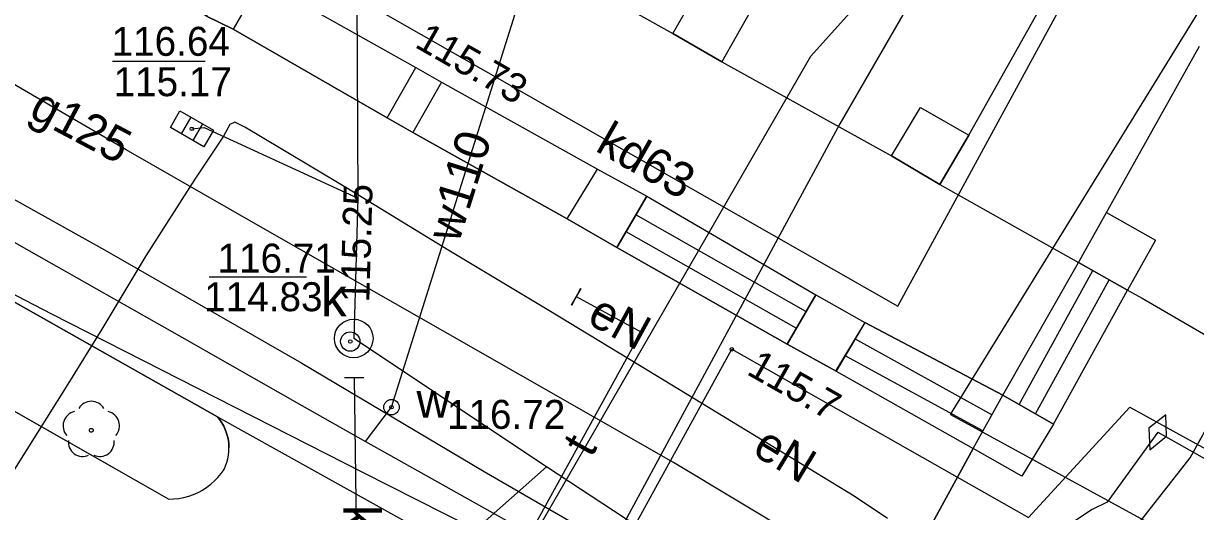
# Model space of a CAD drawing. Extents: x 6434771 to 6436222, y 5663454 to 5664782.
# Drawn here: x 6435485.38 to 6435515.76, y 5663978.42 to 5663991.06 of the extents above; entities that cross this region are included whole.
import ezdxf

# ---------------------------------------------------------------- set-up
doc = ezdxf.new("R2010")
doc.units = 0
for name, color, linetype in [('Warstwa 1', 7, 'Continuous'), ('Warstwa 10', 7, 'Continuous'), ('Warstwa 11', 7, 'Continuous'), ('Warstwa 12', 7, 'Continuous'), ('Warstwa 13', 7, 'Continuous'), ('Warstwa 14', 7, 'Continuous'), ('Warstwa 15', 7, 'Continuous'), ('Warstwa 19', 7, 'Continuous'), ('Warstwa 20', 7, 'Continuous'), ('Warstwa 36', 7, 'Continuous'), ('Warstwa 4', 7, 'Continuous'), ('Warstwa 5', 7, 'Continuous'), ('Warstwa 6', 7, 'Continuous'), ('Warstwa 7', 7, 'Continuous'), ('Warstwa 8', 7, 'Continuous'), ('Warstwa 9', 7, 'Continuous')]:
    doc.layers.add(name, color=color, linetype=linetype)

msp = doc.modelspace()

# ---------------------------------------------------------------- linework, layer by layer
at = {"layer": 'Warstwa 1'}
for q in [(6435541.744, 5664033.383), (6435541.744, 5664033.383), (6435576.758, 5663944.221), (6435576.758, 5663944.221)]:
    msp.add_line((6435509.41, 5663980.93), q, dxfattribs=at)
for points in [[(6435490.838, 5663992.545), (6435491.543, 5663992.166), (6435490.818, 5663990.905), (6435490.122, 5663991.243)], [(6435502.953, 5663992.089), (6435504.225, 5663991.373), (6435503.479, 5663990.062), (6435502.208, 5663990.798)], [(6435495.546, 5663989.918), (6435496.212, 5663989.54), (6435495.471, 5663988.236), (6435494.806, 5663988.614)], [(6435508.635, 5663988.88), (6435509.886, 5663988.165), (6435509.131, 5663986.884), (6435507.88, 5663987.629)], [(6435500.255, 5663987.281), (6435501.537, 5663986.586), (6435500.761, 5663985.255), (6435499.469, 5663986)], [(6435512.727, 5663984.871), (6435513.452, 5663986.161), (6435514.724, 5663985.446), (6435513.997, 5663984.154)], [(6435505.916, 5663984.033), (6435507.188, 5663983.317), (6435506.442, 5663982.056), (6435505.171, 5663982.752)], [(6435510.765, 5663981.434), (6435512.083, 5663980.681), (6435511.26, 5663979.338), (6435509.999, 5663980.053)]]:
    msp.add_lwpolyline(points, close=True, dxfattribs=at)
at = {"layer": 'Warstwa 10'}
for points in [[(6435496.49, 5663969.031), (6435500.23, 5663976.24), (6435503.74, 5663982.62), (6435511.43, 5663978.26), (6435514.06, 5663981.12), (6435520.38, 5663977.64), (6435546.9, 5663962.77), (6435554.45, 5663958.55), (6435566.67, 5663980.91), (6435578.32, 5664002.42), (6435588.52, 5664021.13), (6435584.49, 5664024.31), (6435582.21, 5664026.18), (6435582.15, 5664028.22), (6435560.04, 5664040.82), (6435552.17, 5664044.71), (6435550.19, 5664044.88), (6435539.09, 5664051.38), (6435529.8, 5664056.9), (6435522.03, 5664043.07), (6435515.18, 5664031.14), (6435505.855, 5664036.42)], [(6435507.945, 5664033.586), (6435509.15, 5664034.61), (6435525.36, 5664025.76), (6435526.17, 5664024.35), (6435522.1, 5664017.13), (6435517.75, 5664009.42), (6435516.25, 5664006.75), (6435508.91, 5663993.68), (6435505.78, 5663990.2), (6435493.88, 5663969.61), (6435492.79, 5663967.41), (6435492.23, 5663967.39), (6435480.28, 5663966.83), (6435479.05, 5663966.59)]]:
    msp.add_lwpolyline(points, dxfattribs=at)
at = {"layer": 'Warstwa 11'}
msp.add_circle((6435487.137, 5663980.522), 0.05, dxfattribs=at)
for centre, start, end in [((6435487.137, 5663980.897), 30.1471, 149.8529), ((6435486.78, 5663980.638), 102.1471, 221.8529), ((6435487.494, 5663980.638), 318.1471, 77.8529), ((6435486.917, 5663980.219), 174.1471, 293.8529), ((6435487.357, 5663980.219), 246.1471, 5.8529)]:
    msp.add_arc(centre, 0.375, start, end, dxfattribs=at)
at = {"layer": 'Warstwa 12'}
for points in [[(6435513.732, 5664030.323), (6435514.19, 5664031.07), (6435526.88, 5664023.62), (6435506.54, 5663988.46), (6435496.08, 5663969.12), (6435489.36, 5663972.27), (6435481.32, 5663974.34), (6435464.32, 5663970.34), (6435455.91, 5663967.5), (6435446.05, 5663978.39), (6435434.311, 5663978.9)], [(6435514.78, 5663980.47), (6435532.55, 5663970.47), (6435547.61, 5663961.75), (6435555.59, 5663957.1), (6435590.71, 5664021.92), (6435584.36, 5664026.62), (6435583.85, 5664026.24), (6435583.708, 5664026.137)], [(6435421.556, 5664022.52), (6435426.937, 5664019.681), (6435430.937, 5664017.495), (6435433.726, 5664016.05), (6435436.844, 5664014.405), (6435442.13, 5664011.358), (6435446.151, 5664009.053), (6435447.164, 5664008.416), (6435451.098, 5664006.085), (6435455.668, 5664003.409), (6435459.759, 5664000.995), (6435461.335, 5664000.103), (6435462.78, 5663999.234), (6435466.527, 5663997.057), (6435472.246, 5663993.816), (6435477.063, 5663991.114), (6435481.426, 5663988.57), (6435487.481, 5663985.194), (6435492.598, 5663982.263), (6435497.321, 5663979.451), (6435502.325, 5663976.56), (6435505.979, 5663974.371)], [(6435424.579, 5664020.425), (6435436.071, 5664013.866), (6435443.062, 5664009.887), (6435446.2, 5664008.08), (6435447.636, 5664007.249), (6435449.502, 5664006.076), (6435454.213, 5664003.299), (6435459.984, 5663999.897), (6435465.223, 5663996.8), (6435470.09, 5663994.002), (6435475.003, 5663991.198), (6435480.499, 5663988.037), (6435485.522, 5663985.18), (6435489.48, 5663982.931), (6435492.595, 5663981.165), (6435494.247, 5663980.236), (6435497.464, 5663978.428), (6435503.513, 5663975.041), (6435504.51, 5663974.5), (6435502.97, 5663972.31), (6435502.815, 5663971.978)], [(6435419.592, 5664020.024), (6435420.737, 5664019.448), (6435425.461, 5664016.756), (6435430.811, 5664013.726), (6435435.135, 5664011.271), (6435440.15, 5664008.394), (6435444.195, 5664006.073), (6435449.922, 5664002.789), (6435456.932, 5663998.818), (6435461.871, 5663995.997), (6435464.167, 5663994.633), (6435468.084, 5663992.653), (6435472.377, 5663990.517), (6435478.105, 5663987.612), (6435482.471, 5663985.417), (6435486.107, 5663983.535), (6435494.171, 5663979.434), (6435499.117, 5663976.931), (6435506.227, 5663973.295), (6435508.096, 5663972.406)], [(6435506.123, 5663968.82), (6435507.18, 5663971.087), (6435509.263, 5663975.412), (6435508.767, 5663975.758), (6435502.23, 5663979.684), (6435496.251, 5663983.097), (6435491.342, 5663985.892), (6435488.038, 5663987.786), (6435463.203, 5664002.268), (6435463.469, 5664002.755)], [(6435494.247, 5663980.236), (6435494.92, 5663981.12), (6435499.035, 5663994.198)], [(6435507.772, 5663978.242), (6435506.915, 5663978.819), (6435503.736, 5663980.75), (6435501.592, 5663982.051), (6435499, 5663983.627), (6435496.402, 5663985.18), (6435493.735, 5663986.808), (6435492.059, 5663987.808), (6435491.113, 5663988.374), (6435490.861, 5663988.505), (6435490.731, 5663988.442), (6435490.561, 5663988.135), (6435489.825, 5663987.022), (6435488.554, 5663985.042), (6435487.411, 5663983.138), (6435486.531, 5663981.716), (6435485.193, 5663979.583), (6435483.657, 5663977.106)], [(6435497.49, 5663968.68), (6435496.89, 5663969.04), (6435494.47, 5663970.51), (6435501.39, 5663983.06), (6435499.71, 5663983.98)], [(6435514.03, 5663958.254), (6435514.43, 5663958.96), (6435509.79, 5663961.54), (6435508.74, 5663961.31), (6435508.2, 5663960.36), (6435498.09, 5663968.32), (6435497.49, 5663968.68), (6435496.89, 5663969.04), (6435494.47, 5663970.51), (6435501.39, 5663983.06), (6435499.71, 5663983.98)], [(6435514.78, 5663980.47), (6435513.469, 5663978.663), (6435513.08, 5663978.473), (6435512.053, 5663977.79)]]:
    msp.add_lwpolyline(points, dxfattribs=at)
at = {"layer": 'Warstwa 14'}
for p, q in [((6435490.09, 5663990.072), (6435487.689, 5663990.072)), ((6435492.715, 5663984.485), (6435490.188, 5663984.485))]:
    msp.add_line(p, q, dxfattribs=at)
for centre in [(6435489.744, 5663988.329), (6435493.85, 5663982.82), (6435493.85, 5663982.82), (6435503.74, 5663982.62)]:
    msp.add_circle(centre, 0.045, dxfattribs=at)
at = {"layer": 'Warstwa 15'}
msp.add_circle((6435493.94, 5663982.9), 0.5, dxfattribs=at)
at = {"layer": 'Warstwa 19'}
msp.add_lwpolyline([(6435514.572, 5663980.015), (6435515.007, 5663980.366), (6435514.988, 5663980.925), (6435514.553, 5663980.574)], close=True, dxfattribs=at)
at = {"layer": 'Warstwa 20'}
for p, q in [((6435499.582, 5663983.765), (6435499.838, 5663984.195)), ((6435499.594, 5663983.759), (6435499.826, 5663984.201)), ((6435493.703, 5663981.886), (6435494.203, 5663981.892))]:
    msp.add_line(p, q, dxfattribs=at)
at = {"layer": 'Warstwa 36'}
for p, q in [((6435505.663, 5663983.599), (6435501.252, 5663986.097)), ((6435505.411, 5663983.164), (6435500.999, 5663985.663)), ((6435505.171, 5663982.752), (6435500.761, 5663985.255)), ((6435511.189, 5663981.192), (6435513.098, 5663984.661)), ((6435511.614, 5663980.949), (6435513.523, 5663984.421)), ((6435512.083, 5663980.681), (6435513.997, 5663984.154))]:
    msp.add_line(p, q, dxfattribs=at)
for points in [[(6435500.761, 5663985.255), (6435501.537, 5663986.586)], [(6435501.537, 5663986.586), (6435505.916, 5663984.033), (6435505.171, 5663982.752)], [(6435512.083, 5663980.681), (6435510.765, 5663981.434), (6435512.727, 5663984.871)], [(6435512.727, 5663984.871), (6435513.997, 5663984.154)], [(6435506.442, 5663982.056), (6435509.999, 5663980.053), (6435510.765, 5663981.434), (6435507.188, 5663983.317), (6435506.44, 5663982.07)], [(6435510.481, 5663980.922), (6435506.93, 5663982.887)], [(6435510.249, 5663980.505), (6435506.697, 5663982.444)]]:
    msp.add_lwpolyline(points, dxfattribs=at)
at = {"layer": 'Warstwa 4'}
for p, q in [((6435489.716, 5663988.633), (6435489.468, 5663988.199)), ((6435490.02, 5663988.459), (6435489.772, 5663988.025))]:
    msp.add_line(p, q, dxfattribs=at)
msp.add_lwpolyline([(6435489.434, 5663988.794), (6435490.302, 5663988.297), (6435490.054, 5663987.864), (6435489.186, 5663988.361)], close=True, dxfattribs=at)
for centre, radius in [((6435493.85, 5663982.82), 0.25), ((6435494.92, 5663981.12), 0.2)]:
    msp.add_circle(centre, radius, dxfattribs=at)
at = {"layer": 'Warstwa 6'}
for points in [[(6435490.41, 5663980.87), (6435441.57, 5664008.45)], [(6435440.06, 5664006.67), (6435489.15, 5663978.74)], [(6435499.469, 5663986), (6435495.471, 5663988.236), (6435494.806, 5663988.614), (6435490.818, 5663990.905), (6435490.122, 5663991.243), (6435486.13, 5663993.562), (6435485.424, 5663993.9), (6435481.411, 5663996.199), (6435480.746, 5663996.587), (6435476.692, 5663998.806), (6435475.997, 5663999.234), (6435472.054, 5664001.472)], [(6435514.27, 5663978.09), (6435515.62, 5663979.81), (6435517.05, 5663982.39)], [(6435490.58, 5663979.51), (6435490.619, 5663979.598), (6435490.651, 5663979.69), (6435490.676, 5663979.783), (6435490.693, 5663979.878), (6435490.703, 5663979.974), (6435490.706, 5663980.071), (6435490.702, 5663980.167), (6435490.69, 5663980.263), (6435490.67, 5663980.358), (6435490.644, 5663980.45), (6435490.61, 5663980.541), (6435490.57, 5663980.629), (6435490.523, 5663980.713), (6435490.469, 5663980.794), (6435490.41, 5663980.87)], [(6435509.999, 5663980.053), (6435508.74, 5663977.76), (6435510.55, 5663977.17)], [(6435489.15, 5663978.74), (6435489.28, 5663978.744), (6435489.409, 5663978.758), (6435489.537, 5663978.783), (6435489.663, 5663978.816), (6435489.786, 5663978.86), (6435489.905, 5663978.913), (6435490.02, 5663978.974), (6435490.129, 5663979.045), (6435490.233, 5663979.123), (6435490.331, 5663979.21), (6435490.421, 5663979.303), (6435490.505, 5663979.404), (6435490.58, 5663979.51)]]:
    msp.add_lwpolyline(points, dxfattribs=at)
for centre in [(6435489.744, 5663988.329), (6435493.85, 5663982.82), (6435494.92, 5663981.12)]:
    msp.add_circle(centre, 0.045, dxfattribs=at)
at = {"layer": 'Warstwa 7'}
for points in [[(6435494.02, 5663991.73), (6435508.04, 5663983.74), (6435521.19, 5664007.86)], [(6435494.02, 5663991.73), (6435494.045, 5663986.529), (6435493.94, 5663982.9)], [(6435489.744, 5663988.329), (6435490.06, 5663988.36), (6435494.045, 5663986.529)], [(6435498.94, 5663979.58), (6435493.94, 5663982.9)], [(6435493.953, 5663981.889), (6435494.132, 5663968.47)], [(6435498.94, 5663979.58), (6435486.83, 5663968.86), (6435494.132, 5663968.47)], [(6435510.26, 5663972.14), (6435498.94, 5663979.58)]]:
    msp.add_lwpolyline(points, dxfattribs=at)
at = {"layer": 'Warstwa 8'}
for p, q in [((6435441.57, 5664008.45), (6435490.41, 5663980.87)), ((6435440.06, 5664006.67), (6435489.15, 5663978.74)), ((6435490.122, 5663991.243), (6435490.818, 5663990.905)), ((6435490.818, 5663990.905), (6435494.806, 5663988.614)), ((6435494.806, 5663988.614), (6435495.471, 5663988.236)), ((6435495.471, 5663988.236), (6435499.469, 5663986)), ((6435499.469, 5663986), (6435500.761, 5663985.255)), ((6435500.761, 5663985.255), (6435505.171, 5663982.752)), ((6435505.171, 5663982.752), (6435506.442, 5663982.056)), ((6435515.62, 5663979.81), (6435517.05, 5663982.39)), ((6435506.442, 5663982.056), (6435509.999, 5663980.053)), ((6435490.41, 5663980.87), (6435500.22, 5663975.42)), ((6435490.41, 5663980.87), (6435500.22, 5663975.42)), ((6435490.41, 5663980.87), (6435490.469, 5663980.794)), ((6435490.469, 5663980.794), (6435490.523, 5663980.713)), ((6435490.523, 5663980.713), (6435490.57, 5663980.629)), ((6435490.57, 5663980.629), (6435490.61, 5663980.541)), ((6435490.61, 5663980.541), (6435490.644, 5663980.45)), ((6435490.644, 5663980.45), (6435490.67, 5663980.358)), ((6435490.67, 5663980.358), (6435490.69, 5663980.263)), ((6435490.69, 5663980.263), (6435490.702, 5663980.167)), ((6435490.702, 5663980.167), (6435490.706, 5663980.071)), ((6435490.676, 5663979.783), (6435490.693, 5663979.878)), ((6435490.693, 5663979.878), (6435490.703, 5663979.974)), ((6435490.703, 5663979.974), (6435490.706, 5663980.071)), ((6435508.74, 5663977.76), (6435509.999, 5663980.053)), ((6435514.27, 5663978.09), (6435515.62, 5663979.81)), ((6435490.505, 5663979.404), (6435490.58, 5663979.51)), ((6435490.58, 5663979.51), (6435490.619, 5663979.598)), ((6435490.619, 5663979.598), (6435490.651, 5663979.69)), ((6435490.651, 5663979.69), (6435490.676, 5663979.783)), ((6435490.233, 5663979.123), (6435490.331, 5663979.21)), ((6435490.331, 5663979.21), (6435490.421, 5663979.303)), ((6435490.421, 5663979.303), (6435490.505, 5663979.404)), ((6435489.786, 5663978.86), (6435489.905, 5663978.913)), ((6435489.905, 5663978.913), (6435490.02, 5663978.974)), ((6435490.02, 5663978.974), (6435490.129, 5663979.045)), ((6435490.129, 5663979.045), (6435490.233, 5663979.123)), ((6435489.15, 5663978.74), (6435489.28, 5663978.744)), ((6435489.28, 5663978.744), (6435489.409, 5663978.758)), ((6435489.409, 5663978.758), (6435489.537, 5663978.783)), ((6435489.537, 5663978.783), (6435489.663, 5663978.816)), ((6435489.663, 5663978.816), (6435489.786, 5663978.86))]:
    msp.add_line(p, q, dxfattribs=at)
at = {"layer": 'Warstwa 9'}
for p, q in [((6435498.194, 5663993.046), (6435502.208, 5663990.798)), ((6435498.194, 5663993.046), (6435502.208, 5663990.798)), ((6435509.886, 5663988.165), (6435512.339, 5663992.536)), ((6435509.886, 5663988.165), (6435512.339, 5663992.536)), ((6435491.543, 5663992.166), (6435495.546, 5663989.918)), ((6435502.208, 5663990.798), (6435503.479, 5663990.062)), ((6435502.208, 5663990.798), (6435503.479, 5663990.062)), ((6435513.452, 5663986.161), (6435515.865, 5663990.473)), ((6435513.452, 5663986.161), (6435515.865, 5663990.473)), ((6435495.546, 5663989.918), (6435496.212, 5663989.54)), ((6435503.479, 5663990.062), (6435507.88, 5663987.629)), ((6435503.479, 5663990.062), (6435507.88, 5663987.629)), ((6435496.212, 5663989.54), (6435500.255, 5663987.281)), ((6435509.131, 5663986.884), (6435509.886, 5663988.165)), ((6435509.131, 5663986.884), (6435509.886, 5663988.165)), ((6435507.88, 5663987.629), (6435509.131, 5663986.884)), ((6435507.88, 5663987.629), (6435509.131, 5663986.884)), ((6435500.255, 5663987.281), (6435501.537, 5663986.586)), ((6435509.131, 5663986.884), (6435512.727, 5663984.871)), ((6435509.131, 5663986.884), (6435512.727, 5663984.871)), ((6435501.537, 5663986.586), (6435505.916, 5663984.033)), ((6435512.727, 5663984.871), (6435513.452, 5663986.161)), ((6435512.727, 5663984.871), (6435513.452, 5663986.161)), ((6435510.765, 5663981.434), (6435512.727, 5663984.871)), ((6435512.727, 5663984.871), (6435513.098, 5663984.661)), ((6435513.098, 5663984.661), (6435513.523, 5663984.421)), ((6435513.523, 5663984.421), (6435513.997, 5663984.154)), ((6435513.997, 5663984.154), (6435514.376, 5663983.941)), ((6435505.916, 5663984.033), (6435507.188, 5663983.317)), ((6435514.376, 5663983.941), (6435517.051, 5663982.392)), ((6435507.188, 5663983.317), (6435510.765, 5663981.434))]:
    msp.add_line(p, q, dxfattribs=at)

# ---------------------------------------------------------------- texts
at = {"layer": 'Warstwa 13'}
for s, rotation, p in [('g125', 332.0462, (6435485.486, 5663988.653)), ('w110', 72.5365, (6435496.66, 5663985.348)), ('eN', 331.2957, (6435499.951, 5663983.313)), ('eN', 328.7002, (6435504.236, 5663979.921)), ('t', 61.1289, (6435500.101, 5663979.79))]:
    msp.add_text(s, height=0.9, rotation=rotation, dxfattribs=at).set_placement(p)
at = {"layer": 'Warstwa 14'}
for s, rotation, p in [('115.73', 330.3216, (6435495.491, 5663990.46)), ('115.25', 88.3444, (6435494.342, 5663983.825)), ('115.7', 330.4477, (6435504.095, 5663981.988))]:
    msp.add_text(s, height=0.75, rotation=rotation, dxfattribs=at).set_placement(p)
for s, p in [('115.17', (6435487.714, 5663989.174)), ('114.83', (6435490.063, 5663983.606))]:
    msp.add_text(s, height=0.75, dxfattribs=at).set_placement(p)
at = {"layer": 'Warstwa 5'}
for s, height, p in [('k', 1, (6435493.09, 5663983.469)), ('w', 0.9, (6435495.567, 5663980.848))]:
    msp.add_text(s, height=height, dxfattribs=at).set_placement(p)
at = {"layer": 'Warstwa 6'}
for s, p in [('116.64', (6435487.663, 5663990.219)), ('116.71', (6435490.409, 5663984.606)), ('116.72', (6435496.356, 5663980.559))]:
    msp.add_text(s, height=0.75, dxfattribs=at).set_placement(p)
at = {"layer": 'Warstwa 7'}
for s, height, rotation, p in [('kd63', 0.9, 330.3216, (6435500.172, 5663987.773)), ('kd200', 0.95, 270.2757, (6435493.667, 5663978.584))]:
    msp.add_text(s, height=height, rotation=rotation, dxfattribs=at).set_placement(p)

doc.saveas('drawing.dxf')
